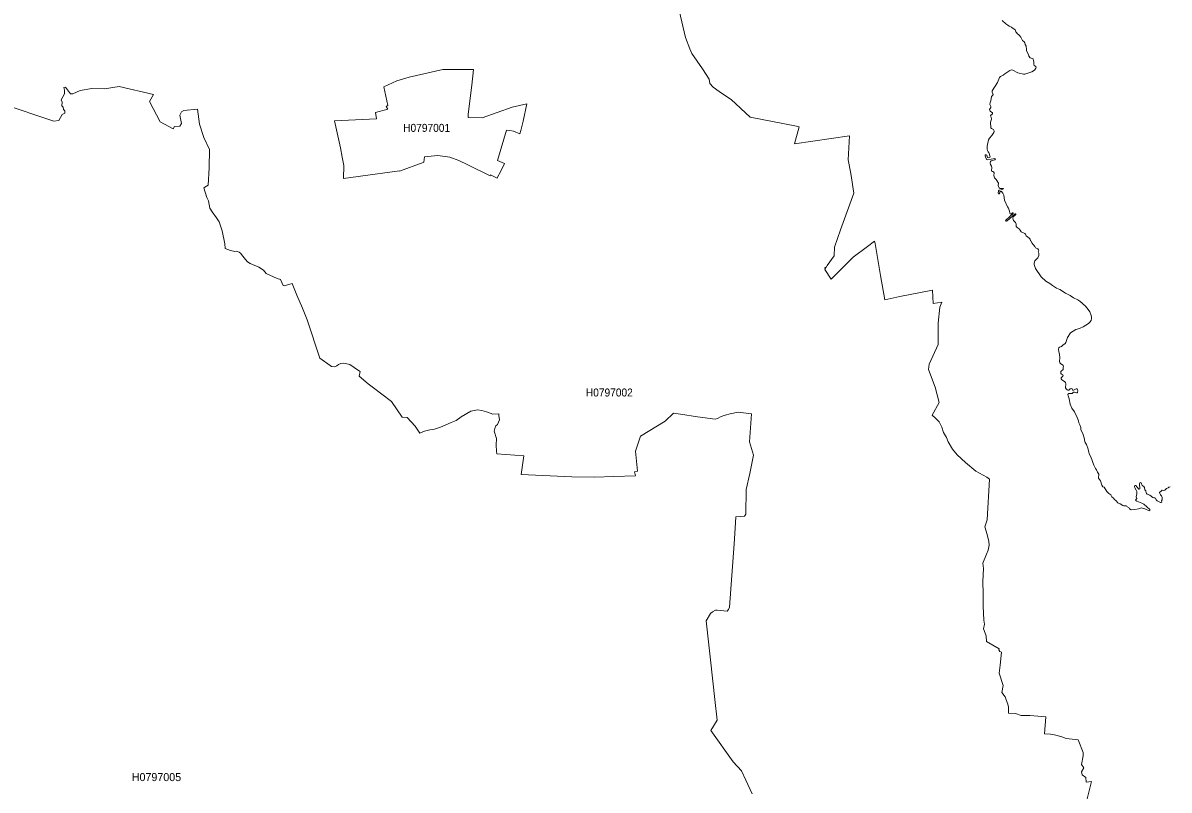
# Model space of a CAD drawing. Extents: x 369010 to 739155, y 6377141 to 6616555.
# Drawn here: x 604251 to 618577, y 6448107 to 6457693 of the extents above; entities that cross this region are included whole.
import ezdxf
from ezdxf.enums import TextEntityAlignment as Align

# ---------------------------------------------------------------- set-up
doc = ezdxf.new("R2010")
doc.units = 0
doc.header["$LTSCALE"] = 40
doc.layers.add('1', color=7, linetype='Continuous', lineweight=13)
doc.layers.add('2', color=7, linetype='Continuous')

msp = doc.modelspace()

# ---------------------------------------------------------------- linework, layer by layer
at = {"layer": '1'}
for points in [[(614599.93, 6455810), (614565.67, 6455983.29), (614581.89, 6456282.52), (613894.89, 6456181.89), (613954.3, 6456396.71), (613918.88, 6456403), (613339.95, 6456514.72), (613102.29, 6456737.49), (612969.22, 6456823.88), (612909.81, 6456869.06), (612879.19, 6456888.92), (612837.65, 6456937.58), (612826.89, 6456991.7), (612743.97, 6457119.8), (612612.23, 6457310.63), (612587.07, 6457368.39), (612534.77, 6457512.05), (612452.35, 6457847.36)], [(612452.35, 6457847.36), (612534.77, 6457512.05), (612587.07, 6457368.39), (612612.23, 6457310.63), (612743.97, 6457119.8), (612826.89, 6456991.7), (612837.65, 6456937.58), (612879.19, 6456888.92), (612909.81, 6456869.06), (612969.22, 6456823.88), (613102.29, 6456737.49), (613339.95, 6456514.72), (613918.88, 6456403), (613954.3, 6456396.71), (613894.89, 6456181.89), (614581.89, 6456282.52), (614565.67, 6455983.29), (614599.93, 6455810), (614637.5, 6455567.37), (614470.01, 6455107.44), (614394.54, 6454889.8), (614392.22, 6454781.56), (614304.18, 6454661.57), (614295.41, 6454646.34), (614277.7, 6454634.26), (614272.07, 6454632.77), (614281.01, 6454623.17), (614274.55, 6454613.41), (614353.99, 6454493.09), (614630.55, 6454764.85), (614808.3, 6454898.41), (614893.37, 6454965.77), (614902.97, 6454937.8), (614971.16, 6454537.61), (615025.61, 6454235.23), (615213.29, 6454273.8), (615621.59, 6454355.39), (615630.03, 6454189.22), (615735.95, 6454204.95), (615712.78, 6454140.56), (615692.26, 6453942.95), (615691.1, 6453675.66), (615578.06, 6453429.56), (615571.94, 6453363.19), (615652.54, 6453143.24), (615705.5, 6452948.44)], [(616862.37, 6457081.4), (616895.47, 6457103.75), (616912.35, 6457127.75), (616914.51, 6457139), (616910.37, 6457150.09), (616889.68, 6457162.5), (616885.05, 6457179.55), (616886.04, 6457208.02), (616881.57, 6457217.95), (616879.58, 6457246.08), (616842.51, 6457257.67), (616822.65, 6457279.35), (616818.68, 6457300.04), (616796.17, 6457346.38), (616797, 6457362.27), (616791.7, 6457401.49), (616779.62, 6457423.01), (616773.5, 6457445.51), (616767.04, 6457457.1), (616746.35, 6457475.64), (616725.17, 6457517.18), (616705.14, 6457542.33), (616677.17, 6457559.71), (616670.39, 6457573.78), (616661.95, 6457581.56), (616652.68, 6457606.05), (616644.57, 6457614.33), (616631.99, 6457617.8), (616607.16, 6457640.81), (616580.19, 6457652.06), (616563.47, 6457667.29), (616535.83, 6457681.85), (616492.31, 6457722.4)], [(616618.75, 6455318.29), (616600.38, 6455305.05), (616591.28, 6455306.54), (616585.81, 6455315.31), (616583.5, 6455339.97), (616569.43, 6455379.53), (616558.34, 6455394.92), (616518.29, 6455480.48), (616511.17, 6455541.72), (616497.93, 6455567.71), (616482.71, 6455585.58), (616467.31, 6455587.57), (616462.68, 6455583.76), (616461.52, 6455570.52), (616455.07, 6455558.6), (616445.8, 6455559.6), (616441, 6455565.22), (616446.46, 6455596.17), (616452.25, 6455601.63), (616476.91, 6455606.27), (616506.87, 6455618.85), (616503.89, 6455625.14), (616466.32, 6455626.13), (616455.23, 6455631.09), (616443.15, 6455651.28), (616440.5, 6455663.2), (616443.48, 6455690.84), (616415.18, 6455737.02), (616395.65, 6455756.38), (616386.55, 6455787.33), (616390.02, 6455819.11), (616384.56, 6455831.19), (616370.99, 6455836.48), (616358.08, 6455846.25), (616361.89, 6455886.8), (616358.91, 6455904.01), (616346.99, 6455925.52), (616342.69, 6455941.91), (616344.51, 6455960.12), (616354.27, 6455971.37), (616397.64, 6455983.78), (616405.75, 6455994.04), (616399.95, 6456000.66), (616305.78, 6455981.8), (616293.7, 6455986.1), (616279.96, 6456031.61), (616279.63, 6456038.9), (616283.77, 6456044.52), (616292.21, 6456047), (616299.99, 6456041.38), (616307.6, 6456012.75), (616319.68, 6456006.46), (616337.06, 6456010.76), (616341.37, 6456020.36), (616324.15, 6456074.64), (616314.72, 6456084.57), (616307.27, 6456098.64), (616303.13, 6456117.34), (616304.46, 6456151.93), (616321.84, 6456232.04), (616331.93, 6456252.56), (616360.56, 6456288.31), (616385.22, 6456325.88), (616388.87, 6456337.46), (616387.87, 6456353.68), (616383.07, 6456361.3), (616356.76, 6456374.87), (616350.96, 6456383.47), (616346.5, 6456454.48), (616358.58, 6456490.22), (616354.61, 6456513.89), (616346, 6456532.76), (616351.46, 6456544.68), (616362.05, 6456548.48), (616369.34, 6456558.08), (616369.67, 6456571.16), (616338.88, 6456592.51), (616333.59, 6456611.87), (616347.99, 6456636.86), (616347.82, 6456648.61), (616336.4, 6456675.92), (616338.88, 6456698.1), (616350.96, 6456720.77), (616357.58, 6456772.08), (616371.16, 6456787.97), (616376.78, 6456799.88), (616365.2, 6456827.69), (616367.68, 6456843.58), (616430.9, 6456949.17), (616455.89, 6457010.07), (616468.8, 6457022.49), (616503.72, 6457040.36), (616525.74, 6457058.9), (616585.65, 6457100.11), (616608.49, 6457106.06), (616624.87, 6457102.26), (616687.1, 6457069.49), (616757.77, 6457052.11), (616776.14, 6457052.94), (616862.37, 6457081.4)], [(609469.14, 6452641.76), (609396.16, 6452618.09), (609336.08, 6452607.83), (609272.19, 6452592.11), (609210.79, 6452567.28), (609153.36, 6452654.83), (609054.72, 6452762.58), (608989.68, 6452765.39), (608857.11, 6452964.49), (608616.14, 6453146.55), (608566.32, 6453184.12), (608452.78, 6453277.63), (608466.02, 6453335.72), (608456.76, 6453341.18), (608389.39, 6453388.18), (608337.43, 6453425.75), (608283.8, 6453437.5), (608258.48, 6453440.48), (608223.73, 6453437.17), (608196.09, 6453425.09), (608175.07, 6453409.53), (608143.79, 6453396.79), (608109.03, 6453401.09), (608090.99, 6453413.34), (607961.73, 6453502.71), (607805.17, 6453982.01), (607745.42, 6454129.81), (607674.09, 6454290.35), (607618.15, 6454438.47), (607516.86, 6454407.69), (607505.11, 6454413.15), (607469.03, 6454487.3), (607429.47, 6454499.54), (607291.44, 6454562.6), (607257.35, 6454602.15), (607199.42, 6454639.72), (607091.35, 6454685.24), (607057.42, 6454709.9), (607035.24, 6454736.54), (606982.45, 6454798.61), (606974.17, 6454813.5), (606952.82, 6454828.73), (606932.63, 6454838.83), (606917.24, 6454842.47), (606900.85, 6454835.52), (606847.39, 6454849.75), (606781.03, 6454873.75), (606772.92, 6454933.33), (606742.8, 6455094.69), (606705.23, 6455207.9), (606671.46, 6455258.87), (606614.53, 6455331.2), (606587.72, 6455378.53), (606570.01, 6455470.72), (606550.65, 6455513.75), (606512.58, 6455633.91), (606524.83, 6455643.01), (606567.86, 6455666.01), (606580.11, 6455881.34), (606584.9, 6456111.05), (606514.23, 6456260.84), (606456.31, 6456429.15), (606432.14, 6456615.18), (606260.68, 6456597.47), (606231.55, 6456583.73), (606210.7, 6456542.69), (606231.88, 6456437.93), (606214.18, 6456404.82), (606146.65, 6456397.54), (606127.29, 6456370.23), (605964.6, 6456458.61), (605832.19, 6456712.83), (605883.66, 6456801.04), (605455.67, 6456901.01), (605271.3, 6456868.24), (605111.26, 6456874.36), (604965.61, 6456849.37), (604876.74, 6456805.68), (604844.63, 6456805.68), (604785.05, 6456890.41), (604761.88, 6456885.12), (604770.48, 6456851.85), (604771.15, 6456807.99), (604730.1, 6456733.18), (604739.7, 6456702.57), (604737.88, 6456658.54), (604754.1, 6456641.99), (604758.73, 6456610.55), (604776.28, 6456594.82), (604774.62, 6456565.69), (604740.69, 6456547.49), (604697.99, 6456474.17), (604638.91, 6456466.06), (603990.96, 6456683.86)], [(603990.96, 6456683.86), (604638.91, 6456466.06), (604697.99, 6456474.17), (604740.69, 6456547.49), (604774.62, 6456565.69), (604776.28, 6456594.82), (604758.73, 6456610.55), (604754.1, 6456641.99), (604737.88, 6456658.54), (604739.7, 6456702.57), (604730.1, 6456733.18), (604771.15, 6456807.99), (604770.48, 6456851.85), (604761.88, 6456885.12), (604785.05, 6456890.41), (604844.63, 6456805.68), (604876.74, 6456805.68), (604965.61, 6456849.37), (605111.26, 6456874.36), (605271.3, 6456868.24), (605455.67, 6456901.01), (605883.66, 6456801.04), (605832.19, 6456712.83), (605964.6, 6456458.61), (606127.29, 6456370.23), (606146.65, 6456397.54), (606214.18, 6456404.82), (606231.88, 6456437.93), (606210.7, 6456542.69), (606231.55, 6456583.73), (606260.68, 6456597.47), (606432.14, 6456615.18), (606456.31, 6456429.15), (606514.23, 6456260.84), (606584.9, 6456111.05), (606580.11, 6455881.34), (606567.86, 6455666.01), (606524.83, 6455643.01), (606512.58, 6455633.91), (606550.65, 6455513.75), (606570.01, 6455470.72), (606587.72, 6455378.53), (606614.53, 6455331.2), (606671.46, 6455258.87), (606705.23, 6455207.9), (606742.8, 6455094.69), (606772.92, 6454933.33), (606781.03, 6454873.75), (606847.39, 6454849.75), (606900.85, 6454835.52), (606917.24, 6454842.47), (606932.63, 6454838.83), (606952.82, 6454828.73), (606974.17, 6454813.5), (606982.45, 6454798.61), (607035.24, 6454736.54), (607057.42, 6454709.9), (607091.35, 6454685.24), (607199.42, 6454639.72), (607257.35, 6454602.15), (607291.44, 6454562.6), (607429.47, 6454499.54), (607469.03, 6454487.3), (607505.11, 6454413.15), (607516.86, 6454407.69), (607618.15, 6454438.47), (607674.09, 6454290.35), (607745.42, 6454129.81), (607805.17, 6453982.01), (607961.73, 6453502.71), (608090.99, 6453413.34), (608109.03, 6453401.09), (608143.79, 6453396.79), (608175.07, 6453409.53)], [(617546.73, 6447964.62), (617606.15, 6448212.38), (617539.45, 6448207.58), (617537.13, 6448265.01), (617492.61, 6448298.11), (617483.01, 6448335.51), (617509.82, 6448384.34), (617483.01, 6448428.03), (617501.71, 6448534.78), (617501.71, 6448575.82), (617441.47, 6448735.7), (617292.02, 6448752.91), (617238.4, 6448770.62), (617163.59, 6448791.97), (617095.57, 6448804.22), (617019.77, 6448809.02), (617036.48, 6449021.19), (616836.88, 6449037.25), (616730.13, 6449040.39), (616655.49, 6449065.38), (616571.09, 6449070.18), (616571.09, 6449141.52), (616560.66, 6449180.08), (616542.29, 6449233.87), (616527.06, 6449271.6), (616487.67, 6449325.89), (616503.72, 6449412.61), (616452.42, 6449568.68), (616465.66, 6449666.33), (616483.7, 6449830.01), (616459.7, 6449839.78), (616447.62, 6449860.13), (616453.58, 6449871.06), (616293.53, 6449964.57), (616289.4, 6450032.59), (616258.94, 6450124.11), (616268.54, 6450178.73), (616259.94, 6450231.36), (616252.32, 6450403.82), (616251.33, 6450561.37), (616250.67, 6450712.15), (616255.97, 6450876.66), (616248.19, 6450943.52), (616294.86, 6451056.73), (616317.7, 6451107.04), (616329.45, 6451166.62), (616324.48, 6451214.12), (616309.09, 6451285.62), (616290.89, 6451343.88), (616274.83, 6451397), (616302.97, 6451484.23), (616331.27, 6451992.16), (616299.99, 6452017.48), (616161.96, 6452093.28), (616033.2, 6452201.35), (615928.43, 6452295.36), (615869.51, 6452365.2), (615816.55, 6452460.2), (615793.55, 6452512.01), (615758.63, 6452574.57), (615735.79, 6452642.75), (615703.35, 6452707.63), (615657.5, 6452754.63), (615614.14, 6452793.2), (615705.5, 6452948.44), (615652.54, 6453143.24), (615571.94, 6453363.19), (615578.06, 6453429.56), (615691.1, 6453675.66), (615692.26, 6453942.95), (615712.78, 6454140.56), (615735.95, 6454204.95), (615630.03, 6454189.22), (615621.59, 6454355.39), (615213.29, 6454273.8), (615025.61, 6454235.23), (614971.16, 6454537.61), (614902.97, 6454937.8), (614893.37, 6454965.77), (614808.3, 6454898.41), (614630.55, 6454764.85), (614353.99, 6454493.09), (614274.55, 6454613.41), (614281.01, 6454623.17), (614272.07, 6454632.77), (614277.7, 6454634.26), (614295.41, 6454646.34), (614304.18, 6454661.57), (614392.22, 6454781.56), (614394.54, 6454889.8), (614470.01, 6455107.44), (614637.5, 6455567.37), (614599.93, 6455810)], [(617236.08, 6453235.09), (617229.96, 6453247.5), (617228.8, 6453259.59), (617246.18, 6453274.65), (617253.95, 6453286.73), (617248.82, 6453294.84), (617233.43, 6453304.44), (617225.49, 6453313.54), (617222.18, 6453324.3), (617224.16, 6453337.21), (617251.31, 6453364.52), (617251.64, 6453387.19), (617255.61, 6453402.42), (617252.46, 6453412.18), (617243.53, 6453420.79), (617223.67, 6453431.88), (617212.58, 6453444.62), (617208.77, 6453468.62), (617209.6, 6453509.17), (617205.46, 6453556), (617197.19, 6453584.8), (617195.04, 6453617.74), (617200.66, 6453634.62), (617209.27, 6453642.73), (617233.6, 6453652), (617248.16, 6453667.55), (617278.12, 6453685.76), (617288.21, 6453698.34), (617308.41, 6453762.39), (617345.97, 6453822.47), (617410.36, 6453861.52), (617428.23, 6453864.67), (617467.45, 6453877.74), (617503.2, 6453893.8), (617569.41, 6453936.17), (617585.46, 6453953.38), (617602.34, 6453976.72), (617606.64, 6454001.87), (617606.15, 6454022.06), (617600.02, 6454051.85), (617586.45, 6454082.97), (617567.75, 6454110.94), (617532.66, 6454152.32), (617461.17, 6454218.02), (617436.34, 6454232.92), (617380.9, 6454258.73), (617340.35, 6454286.7), (617284.41, 6454316.16), (617211.75, 6454363.33), (617169.38, 6454378.72), (617118.24, 6454411.66), (617085.47, 6454438.14), (617035.16, 6454468.26), (616978.72, 6454520.89), (616907.39, 6454625.49), (616889.68, 6454672.83), (616889.18, 6454693.02), (616900.77, 6454721.15), (616936.85, 6454759.38), (616950.09, 6454788.18), (616948.1, 6454814.33), (616942.64, 6454835.02), (616948.43, 6454849.09), (616945.29, 6454859.18), (616936.35, 6454872.09), (616905.9, 6454883.68), (616897.96, 6454901.06), (616860.72, 6454947.56), (616854.76, 6454965.93), (616846.32, 6454971.73), (616841.85, 6454990.92), (616830.1, 6455004.99), (616808.58, 6455018.4), (616792.69, 6455033.29), (616783.76, 6455052.66), (616772.67, 6455063.91), (616727.82, 6455084.43), (616717.39, 6455104.96), (616704.15, 6455120.18), (616679.16, 6455137.06), (616666.42, 6455150.14), (616665.09, 6455179.6), (616657.97, 6455199.79), (616633.81, 6455224.62), (616626.86, 6455237.52), (616624.54, 6455254.41), (616629.34, 6455269.8), (616653.51, 6455289.82), (616663.11, 6455300.75), (616663.6, 6455306.54), (616660.29, 6455309.35), (616652.18, 6455306.04), (616553.21, 6455219.15), (616544.44, 6455215.02), (616536.66, 6455216.67), (616533.68, 6455223.62), (616536.33, 6455229.25), (616628.85, 6455311.01), (616628.02, 6455319.12), (616618.75, 6455318.29)], [(608175.07, 6453409.53), (608196.09, 6453425.09), (608223.73, 6453437.17), (608258.48, 6453440.48), (608283.8, 6453437.5), (608337.43, 6453425.75), (608389.39, 6453388.18), (608456.76, 6453341.18), (608466.02, 6453335.72), (608452.78, 6453277.63), (608566.32, 6453184.12), (608616.14, 6453146.55), (608857.11, 6452964.49), (608989.68, 6452765.39), (609054.72, 6452762.58), (609153.36, 6452654.83), (609210.79, 6452567.28), (609272.19, 6452592.11), (609336.08, 6452607.83), (609396.16, 6452618.09), (609469.14, 6452641.76), (609604.53, 6452699.85), (609664.6, 6452726.66), (609729.98, 6452770.69), (609851.29, 6452844.01), (609933.38, 6452856.92), (609986.34, 6452850.96), (610046.26, 6452832.42), (610123.55, 6452803.95), (610198.52, 6452809.42), (610199.68, 6452785.91), (610209.77, 6452732.79), (610182.3, 6452677.51), (610162.27, 6452659.3), (610149.36, 6452627.03), (610140.92, 6452590.78), (610168.89, 6452502.57), (610167.9, 6452418.83), (610172.04, 6452340.38), (610174.02, 6452309.43), (610512.98, 6452284.77), (610479.21, 6452048.76), (611112.6, 6452020.95), (611398.92, 6452015.66), (611638.57, 6452025.42), (611906.02, 6452033.86), (611896.59, 6452085.83), (611933.17, 6452090.8), (611907.68, 6452343.36), (611971.23, 6452530.54), (612277.25, 6452717.56), (612383.5, 6452815.37), (612469.07, 6452803.95), (612683.56, 6452772.18), (612905.67, 6452742.55), (612932.81, 6452750.66), (612980.64, 6452777.31), (613026.65, 6452790.22), (613090.37, 6452809.58), (613189.67, 6452828.95), (613358.32, 6452807.93), (613334.49, 6452458.88), (613382.98, 6452291.88), (613335.32, 6452061.34), (613292.45, 6451862.07), (613286.82, 6451553.24), (613272.26, 6451529.9), (613160.88, 6451522.79), (613155.25, 6451378.3), (613140.02, 6451183.17), (613081.27, 6450393.72), (613070.68, 6450363.1), (613053.79, 6450341.25), (612929.67, 6450353.34), (612906.33, 6450354.16), (612869.92, 6450335.63), (612843.94, 6450312.79), (612790.81, 6450221.93), (612845.59, 6449734.68), (612898.88, 6449238.83), (612928.01, 6448981.31), (612849.23, 6448850.56), (613129.26, 6448459.97), (613232.7, 6448349.08), (613287.32, 6448232.73), (613367.26, 6448061.93)], [(618198.15, 6451865.88), (618175.65, 6451897.82), (618160.42, 6451912.72), (618151.81, 6451913.21), (618146.68, 6451908.25), (618145.19, 6451899.81), (618148.5, 6451883.75), (618166.71, 6451856.77), (618173.16, 6451837.41), (618172.34, 6451810.6), (618164.23, 6451770.88), (618173.16, 6451749.03), (618159.26, 6451731.32), (618162.41, 6451724.54), (618173.33, 6451716.76), (618235.23, 6451693.92), (618260.05, 6451679.02), (618334.53, 6451615.14), (618337.84, 6451599.75), (618329.57, 6451598.42), (618272.8, 6451621.76), (618233.9, 6451632.85), (618219.34, 6451632.02), (618195.67, 6451620.1), (618151.15, 6451611.66), (618102.82, 6451610.5), (618081.14, 6451623.41), (618072.04, 6451636.82), (618052.35, 6451645.92), (618047.71, 6451656.35), (618039.44, 6451660.16), (618012.13, 6451658.5), (617997.73, 6451663.47), (617966.61, 6451683.16), (617936.99, 6451695.08), (617917.46, 6451719.9), (617893.46, 6451739.1), (617884.03, 6451754.66), (617859.53, 6451773.36), (617848.78, 6451794.88), (617824.45, 6451812.59), (617800.12, 6451838.24), (617785.55, 6451857.93), (617778.93, 6451872.99), (617764.04, 6451890.7), (617750.96, 6451895.34), (617735.24, 6451919.34), (617720.01, 6451971.63), (617695.52, 6452006.06), (617700.48, 6452054.39), (617682.78, 6452078.72), (617671.02, 6452109.66), (617659.11, 6452125.06), (617636.77, 6452166.43), (617598.7, 6452273.35), (617583.47, 6452300.82), (617568.25, 6452341.7), (617563.94, 6452366.53), (617544.25, 6452424.29), (617529.19, 6452449.44), (617519.75, 6452478.57), (617520.08, 6452492.64), (617498.9, 6452561.49), (617475.4, 6452609.49), (617474.07, 6452637.62), (617463.65, 6452672.38), (617448.42, 6452697.04), (617444.12, 6452721.86), (617430.22, 6452762.58), (617394.3, 6452834.57), (617361.86, 6452881.24), (617341.67, 6452929.57), (617326.78, 6452996.93), (617315.19, 6453032.35), (617311.88, 6453048.57), (617315.03, 6453056.51), (617321.31, 6453061.15), (617367.16, 6453063.3), (617383.05, 6453078.03), (617395.13, 6453080.01), (617419.29, 6453069.92), (617427.24, 6453071.41), (617431.04, 6453077.2), (617434.85, 6453100.87), (617433.36, 6453110.63), (617427.73, 6453119.07), (617417.8, 6453121.56), (617375.27, 6453100.21), (617364.18, 6453119.74), (617354.42, 6453124.54), (617341.34, 6453120.07), (617323.47, 6453105.5), (617313.04, 6453103.35), (617303.27, 6453106.66), (617289.7, 6453120.23), (617284.08, 6453135.46), (617286.89, 6453183.29), (617281.1, 6453201.16), (617271.33, 6453212.25), (617236.08, 6453235.09)], [(613367.26, 6448061.93), (613287.32, 6448232.73), (613232.7, 6448349.08), (613129.26, 6448459.97), (612849.23, 6448850.56), (612928.01, 6448981.31), (612898.88, 6449238.83), (612845.59, 6449734.68), (612790.81, 6450221.93), (612843.94, 6450312.79), (612869.92, 6450335.63), (612906.33, 6450354.16), (612929.67, 6450353.34), (613053.79, 6450341.25), (613070.68, 6450363.1), (613081.27, 6450393.72), (613140.02, 6451183.17), (613155.25, 6451378.3), (613160.88, 6451522.79), (613272.26, 6451529.9), (613286.82, 6451553.24), (613292.45, 6451862.07), (613335.32, 6452061.34), (613382.98, 6452291.88), (613334.49, 6452458.88), (613358.32, 6452807.93), (613189.67, 6452828.95), (613090.37, 6452809.58), (613026.65, 6452790.22), (612980.64, 6452777.31), (612932.81, 6452750.66), (612905.67, 6452742.55), (612683.56, 6452772.18), (612469.07, 6452803.95), (612383.5, 6452815.37), (612277.25, 6452717.56), (611971.23, 6452530.54), (611907.68, 6452343.36), (611933.17, 6452090.8), (611896.59, 6452085.83), (611906.02, 6452033.86), (611638.57, 6452025.42), (611398.92, 6452015.66), (611112.6, 6452020.95), (610479.21, 6452048.76), (610512.98, 6452284.77), (610174.02, 6452309.43), (610172.04, 6452340.38), (610167.9, 6452418.83), (610168.89, 6452502.57), (610140.92, 6452590.78), (610149.36, 6452627.03), (610162.27, 6452659.3), (610182.3, 6452677.51), (610209.77, 6452732.79), (610199.68, 6452785.91), (610198.52, 6452809.42), (610123.55, 6452803.95), (610046.26, 6452832.42), (609986.34, 6452850.96), (609933.38, 6452856.92), (609851.29, 6452844.01), (609729.98, 6452770.69), (609664.6, 6452726.66), (609604.53, 6452699.85), (609469.14, 6452641.76)], [(615705.5, 6452948.44), (615614.14, 6452793.2), (615657.5, 6452754.63), (615703.35, 6452707.63), (615735.79, 6452642.75), (615758.63, 6452574.57), (615793.55, 6452512.01), (615816.55, 6452460.2), (615869.51, 6452365.2), (615928.43, 6452295.36), (616033.2, 6452201.35), (616161.96, 6452093.28), (616299.99, 6452017.48), (616331.27, 6451992.16), (616302.97, 6451484.23), (616274.83, 6451397), (616290.89, 6451343.88), (616309.09, 6451285.62), (616324.48, 6451214.12), (616329.45, 6451166.62), (616317.7, 6451107.04), (616294.86, 6451056.73), (616248.19, 6450943.52), (616255.97, 6450876.66), (616250.67, 6450712.15), (616251.33, 6450561.37), (616252.32, 6450403.82), (616259.94, 6450231.36), (616268.54, 6450178.73), (616258.94, 6450124.11), (616289.4, 6450032.59), (616293.53, 6449964.57), (616453.58, 6449871.06), (616447.62, 6449860.13), (616459.7, 6449839.78), (616483.7, 6449830.01), (616465.66, 6449666.33), (616452.42, 6449568.68), (616503.72, 6449412.61), (616487.67, 6449325.89), (616527.06, 6449271.6), (616542.29, 6449233.87), (616560.66, 6449180.08), (616571.09, 6449141.52), (616571.09, 6449070.18), (616655.49, 6449065.38), (616730.13, 6449040.39), (616836.88, 6449037.25), (617036.48, 6449021.19), (617019.77, 6448809.02), (617095.57, 6448804.22), (617163.59, 6448791.97), (617238.4, 6448770.62), (617292.02, 6448752.91), (617441.47, 6448735.7), (617501.71, 6448575.82), (617501.71, 6448534.78), (617483.01, 6448428.03), (617509.82, 6448384.34), (617483.01, 6448335.51), (617492.61, 6448298.11), (617537.13, 6448265.01), (617539.45, 6448207.58), (617606.15, 6448212.38), (617546.73, 6447964.62)], [(618590.23, 6451896.5), (618572.86, 6451890.87), (618564.08, 6451882.92), (618546.87, 6451876.8), (618524.03, 6451854.46), (618511.78, 6451851.64), (618489.28, 6451855.29), (618484.48, 6451846.18), (618457.5, 6451827.48), (618460.31, 6451814.41), (618468.59, 6451798.52), (618481, 6451782.13), (618490.93, 6451762.11), (618490.27, 6451735.29), (618481.99, 6451723.38), (618484.81, 6451705.17), (618479.02, 6451700.54), (618471.07, 6451700.21), (618427.71, 6451723.38), (618417.61, 6451732.81), (618408.01, 6451755.16), (618397.42, 6451760.29), (618385.34, 6451760.29), (618373.42, 6451764.75), (618337.51, 6451790.74), (618305.07, 6451804.48), (618293.98, 6451813.58), (618289.84, 6451819.7), (618286.2, 6451844.53), (618276.11, 6451860.91), (618269.65, 6451886.23), (618259.56, 6451899.97), (618242.34, 6451912.72), (618227.45, 6451946.48), (618218.02, 6451949.46), (618212.55, 6451945.65), (618207.26, 6451934.56), (618209.57, 6451870.84), (618204.61, 6451865.88), (618198.15, 6451865.88)]]:
    msp.add_lwpolyline(points, dxfattribs=at)
for points in [[(609881.41, 6457113.35), (609500.92, 6457110.86), (609077.73, 6457013.71), (608923.81, 6456970.85), (608762.94, 6456896.54), (608813.75, 6456661.52), (608793.06, 6456650.6), (608811.6, 6456617.66), (608656.19, 6456575.13), (608672.57, 6456495.19), (608144.45, 6456471.03), (608221.24, 6456131.74), (608241.27, 6456013.9), (608262.12, 6455912.28), (608257.65, 6455750.42), (608956.25, 6455846.91), (608957.24, 6455843.1), (609253.66, 6455947.87), (609261.93, 6455953.66), (609270.54, 6456019.2), (609437.37, 6456038.23), (609585.82, 6456016.22), (609698.37, 6455972.69), (609811.9, 6455921.22), (610089.78, 6455784.52), (610095.41, 6455795.11), (610179.82, 6455754.56), (610184.45, 6455764.82), (610222.02, 6455833.5), (610272, 6455936.94), (610183.46, 6455973.19), (610295.84, 6456352.36), (610337.54, 6456347.89), (610382.56, 6456339.78), (610461.51, 6456306.18), (610473.09, 6456349.38), (610501.72, 6456463.91), (610548.56, 6456680.72), (610367.17, 6456640.5), (609992.14, 6456507.77), (609816.87, 6456510.91), (609817.53, 6456553.28), (609860.73, 6456917.06)], [(609881.41, 6457113.35), (609860.73, 6456917.06), (609817.53, 6456553.28), (609816.87, 6456510.91), (609992.14, 6456507.77), (610367.17, 6456640.5), (610548.56, 6456680.72), (610501.72, 6456463.91), (610473.09, 6456349.38), (610461.51, 6456306.18), (610382.56, 6456339.78), (610337.54, 6456347.89), (610295.84, 6456352.36), (610183.46, 6455973.19), (610272, 6455936.94), (610222.02, 6455833.5), (610184.45, 6455764.82), (610179.82, 6455754.56), (610095.41, 6455795.11), (610089.78, 6455784.52), (609811.9, 6455921.22), (609698.37, 6455972.69), (609585.82, 6456016.22), (609437.37, 6456038.23), (609270.54, 6456019.2), (609261.93, 6455953.66), (609253.66, 6455947.87), (608957.24, 6455843.1), (608956.25, 6455846.91), (608257.65, 6455750.42), (608262.12, 6455912.28), (608241.27, 6456013.9), (608221.24, 6456131.74), (608144.45, 6456471.03), (608672.57, 6456495.19), (608656.19, 6456575.13), (608811.6, 6456617.66), (608793.06, 6456650.6), (608813.75, 6456661.52), (608762.94, 6456896.54), (608923.81, 6456970.85), (609077.73, 6457013.71), (609500.92, 6457110.86)]]:
    msp.add_lwpolyline(points, close=True, dxfattribs=at)

# ---------------------------------------------------------------- texts
at = {"layer": '2', "width": 0.95}
for s, p in [('H0797001', (609297.33, 6456332.07)), ('H0797002', (611580.68, 6453025.4))]:
    msp.add_text(s, height=100, dxfattribs=at).set_placement(p, align=Align.CENTER)
at = {"layer": '2'}
msp.add_text('H0797005', height=100, dxfattribs=at).set_placement((605920.33, 6448219.58), align=Align.CENTER)

doc.saveas('drawing.dxf')
